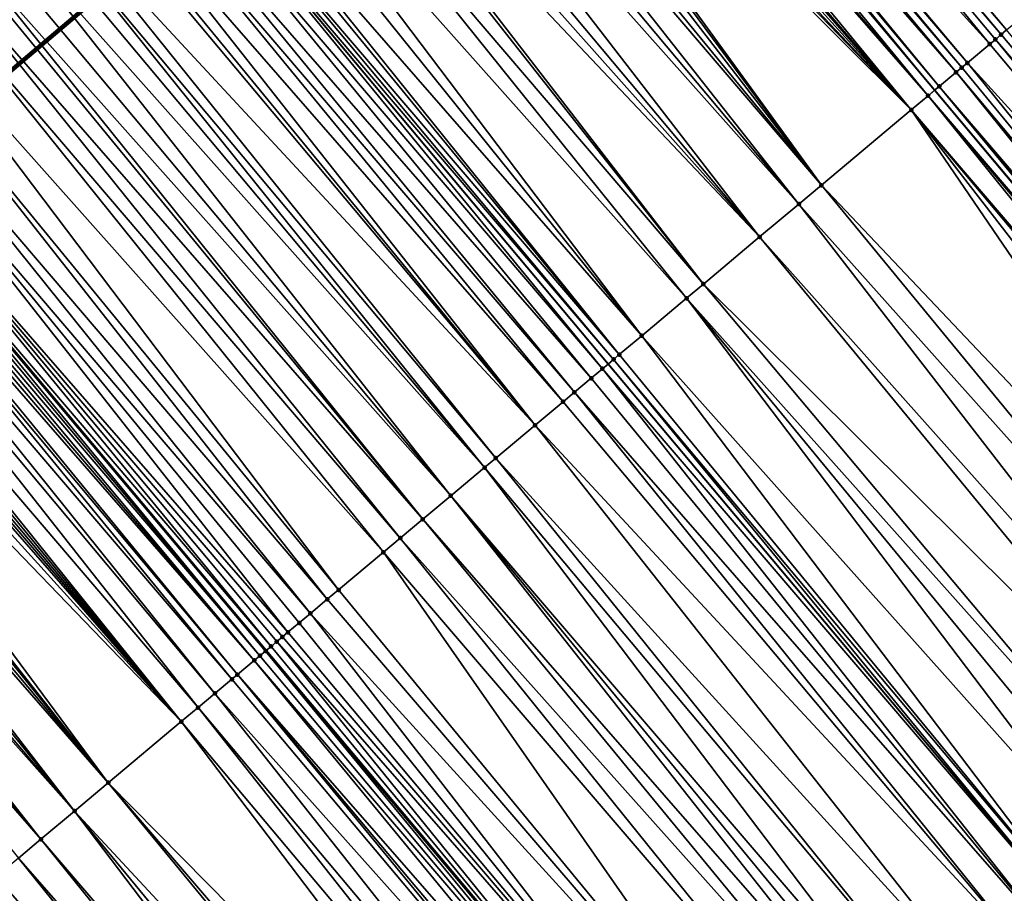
# Model space of a CAD drawing. Header units: feet. Extents: x 2004186 to 2014793, y 836912 to 864902.
# Tile 545 of 974: x 2008698 to 2008725, y 850418 to 850442. Entities that reach past the tile are written whole.
import ezdxf

# ---------------------------------------------------------------- set-up
doc = ezdxf.new("R2010")
doc.units = ezdxf.units.FT
doc.header["$LTSCALE"] = 100
doc.header["$MEASUREMENT"] = 0
for name, color, linetype, lineweight in [('EP_Travel Lane', 5, 'Continuous', 40), ('GPL_Skip Line', 2, 'Continuous', 40), ('Notes', 4, 'Continuous', 0), ('Road Shots', 4, 'Continuous', 200), ('Road X-Section', 30, 'Continuous', 13)]:
    doc.layers.add(name, color=color, linetype=linetype, lineweight=lineweight)
doc.layers.add('I-77 SB_MM21-27-Surface-TIN', color=7, linetype='Continuous')

msp = doc.modelspace()

# ---------------------------------------------------------------- linework, layer by layer
at = {"layer": 'EP_Travel Lane'}
msp.add_polyline3d([(2008915.867513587, 850210.6115616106, 427.1143977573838), (2008902.985485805, 850225.9102312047, 427.1784940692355), (2008890.103520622, 850241.2088264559, 427.2702091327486), (2008877.221518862, 850256.5074651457, 427.3457865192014), (2008864.339452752, 850271.8061802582, 427.3929722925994), (2008851.457444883, 850287.104826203, 427.4658543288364), (2008838.575445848, 850302.4034616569, 427.542645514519), (2008825.692796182, 850317.7030101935, 427.605300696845), (2008812.811069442, 850333.0017262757, 427.7104481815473), (2008799.929318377, 850348.3004712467, 427.8060935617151), (2008787.047602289, 850363.5991746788, 427.9153491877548), (2008774.165686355, 850378.8981154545, 427.9468093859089), (2008761.283878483, 850394.1969278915, 428.0203162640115), (2008748.402164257, 850409.4956291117, 428.1303267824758), (2008735.520360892, 850424.7944361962, 428.2056198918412), (2008722.668771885, 850440.0799362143, 428.2471477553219), (2008709.8114582, 850455.3993182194, 428.3277989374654), (2008696.954085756, 850470.7187702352, 428.3810532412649), (2008684.096679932, 850486.038262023, 428.4187279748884), (2008671.239433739, 850501.3575636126, 428.5308118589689), (2008658.29212345, 850516.6541551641, 428.6017493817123), (2008645.370726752, 850531.9194284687, 428.7031373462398)], dxfattribs=at)
at = {"layer": 'GPL_Skip Line'}
for points in [[(2008894.092958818, 850218.4216067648, 427.3520091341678), (2008881.210969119, 850233.7202311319, 427.4329074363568), (2008868.328993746, 850249.0188384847, 427.5201267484), (2008855.446945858, 850264.3175319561, 427.5753522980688), (2008842.564943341, 850279.6161715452, 427.650595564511), (2008829.682933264, 850294.9148201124, 427.7225033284), (2008816.800461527, 850310.2131006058, 427.7898002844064), (2008803.917205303, 850325.5106064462, 427.8799851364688), (2008791.033978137, 850340.8080777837, 427.9814844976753), (2008778.150705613, 850356.1056029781, 428.0653225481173), (2008765.26733627, 850371.403243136, 428.1114611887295), (2008752.383995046, 850386.7008499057, 428.1685486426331), (2008739.500729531, 850401.998366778, 428.2551158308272), (2008726.61750691, 850417.2958327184, 428.3583851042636), (2008713.751811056, 850432.6082563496, 428.4147457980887), (2008700.907477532, 850447.9386255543, 428.4696726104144), (2008688.063002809, 850463.2691632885, 428.4587566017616), (2008675.218813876, 850478.599359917, 428.581107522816), (2008662.374626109, 850493.9295551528, 428.7040024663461), (2008649.477437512, 850509.2154379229, 428.7683137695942)], [(2008884.746997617, 850210.5527077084, 427.1922301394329), (2008871.865013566, 850225.8513253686, 427.2756201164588), (2008858.982996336, 850241.1499824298, 427.3443724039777), (2008846.1010041, 850256.4486098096, 427.4241514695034), (2008833.218992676, 850271.7472599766, 427.4954650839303), (2008820.336972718, 850287.0459202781, 427.5630010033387), (2008807.457330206, 850302.3452958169, 427.6372511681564), (2008794.580256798, 850317.6481504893, 427.7002073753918), (2008781.703266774, 850332.9509060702, 427.7956782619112), (2008768.826242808, 850348.2537019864, 427.8779375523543), (2008755.949187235, 850363.5565354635, 427.9478528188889), (2008743.072134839, 850378.8593651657, 428.0190428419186), (2008730.195086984, 850394.1621894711, 428.0919648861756), (2008717.318081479, 850409.4649634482, 428.1813897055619), (2008704.415388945, 850424.7866354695, 428.2383140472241), (2008691.525485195, 850440.0788954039, 428.2768933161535), (2008678.635753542, 850455.3709511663, 428.3954658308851), (2008665.745958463, 850470.6630821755, 428.4845987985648), (2008652.856112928, 850485.9552730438, 428.5502360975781), (2008640.007718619, 850501.2255854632, 428.6398049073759)]]:
    msp.add_polyline3d(points, dxfattribs=at)
at = {"layer": 'I-77 SB_MM21-27-Surface-TIN', "color": 128, "linetype": 'ByBlock', "lineweight": -2}
for points in [[(2008711.484995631, 850456.8018141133, 428.2483368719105), (2008710.718548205, 850456.1595070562, 428.2827446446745), (2008724.175994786, 850441.3430370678, 428.1793328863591)], [(2008711.638291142, 850456.9302683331, 428.2442650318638), (2008711.484995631, 850456.8018141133, 428.2483368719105), (2008724.482569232, 850441.5999652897, 428.1634595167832)], [(2008711.484995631, 850456.8018141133, 428.2483368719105), (2008724.329277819, 850441.4715061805, 428.1694421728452), (2008724.482569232, 850441.5999652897, 428.1634595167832)], [(2008711.484995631, 850456.8018141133, 428.2483368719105), (2008724.175994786, 850441.3430370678, 428.1793328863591), (2008724.329277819, 850441.4715061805, 428.1694421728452)], [(2008711.7916001, 850457.0587065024, 428.2464639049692), (2008711.638291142, 850456.9302683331, 428.2442650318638), (2008724.635866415, 850441.7284175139, 428.1601669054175)], [(2008711.638291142, 850456.9302683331, 428.2442650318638), (2008724.482569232, 850441.5999652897, 428.1634595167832), (2008724.635866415, 850441.7284175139, 428.1601669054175)], [(2008711.7916001, 850457.0587065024, 428.2464639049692), (2008724.635866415, 850441.7284175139, 428.1601669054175), (2008725.095714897, 850442.1138255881, 428.1302068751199)], [(2008710.565262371, 850456.0310412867, 428.2913289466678), (2008710.411967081, 850455.902586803, 428.2955038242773), (2008723.409576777, 850440.7006948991, 428.227460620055)], [(2008710.718548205, 850456.1595070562, 428.2827446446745), (2008710.565262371, 850456.0310412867, 428.2913289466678), (2008723.562852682, 850440.829172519, 428.2142460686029)], [(2008710.565262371, 850456.0310412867, 428.2913289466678), (2008723.409576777, 850440.7006948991, 428.227460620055), (2008723.562852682, 850440.829172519, 428.2142460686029)], [(2008710.718548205, 850456.1595070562, 428.2827446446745), (2008723.562852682, 850440.829172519, 428.2142460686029), (2008724.175994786, 850441.3430370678, 428.1793328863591)], [(2008710.411967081, 850455.902586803, 428.2955038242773), (2008710.105365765, 850455.64569065, 428.2988472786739), (2008723.256278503, 850440.5722439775, 428.2302444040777)], [(2008710.411967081, 850455.902586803, 428.2955038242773), (2008723.256278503, 850440.5722439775, 428.2302444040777), (2008723.409576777, 850440.7006948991, 428.227460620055)], [(2008709.952090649, 850455.5172120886, 428.31242925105), (2008709.8114582, 850455.3993182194, 428.3277989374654), (2008722.668771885, 850440.0799362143, 428.2471477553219)], [(2008710.105365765, 850455.64569065, 428.2988472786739), (2008709.952090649, 850455.5172120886, 428.31242925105), (2008722.796378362, 850440.1868975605, 428.236115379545)], [(2008709.952090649, 850455.5172120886, 428.31242925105), (2008722.668771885, 850440.0799362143, 428.2471477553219), (2008722.796378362, 850440.1868975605, 428.236115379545)], [(2008710.105365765, 850455.64569065, 428.2988472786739), (2008722.796378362, 850440.1868975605, 428.236115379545), (2008723.256278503, 850440.5722439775, 428.2302444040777)], [(2008709.798822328, 850455.3887254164, 428.329179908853), (2008709.492221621, 850455.1318285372, 428.3328070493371), (2008722.489826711, 850439.9299421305, 428.2626186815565)], [(2008709.798822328, 850455.3887254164, 428.329179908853), (2008722.668771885, 850440.0799362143, 428.2471477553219), (2008709.8114582, 850455.3993182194, 428.3277989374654)], [(2008709.798822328, 850455.3887254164, 428.329179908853), (2008722.489826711, 850439.9299421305, 428.2626186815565), (2008722.668771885, 850440.0799362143, 428.2471477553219)], [(2008709.338925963, 850455.0033744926, 428.3368104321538), (2008709.032342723, 850454.7464567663, 428.3485824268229), (2008722.029939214, 850439.5445806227, 428.2743856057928)], [(2008709.492221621, 850455.1318285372, 428.3328070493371), (2008709.338925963, 850455.0033744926, 428.3368104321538), (2008722.489826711, 850439.9299421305, 428.2626186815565)], [(2008709.338925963, 850455.0033744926, 428.3368104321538), (2008722.029939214, 850439.5445806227, 428.2743856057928), (2008722.489826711, 850439.9299421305, 428.2626186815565)], [(2008709.032342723, 850454.7464567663, 428.3485824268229), (2008708.879045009, 850454.6180051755, 428.3516272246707), (2008722.029939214, 850439.5445806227, 428.2743856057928)], [(2008708.879045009, 850454.6180051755, 428.3516272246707), (2008708.572439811, 850454.3611136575, 428.353159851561), (2008722.029939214, 850439.5445806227, 428.2743856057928)], [(2008708.572439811, 850454.3611136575, 428.353159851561), (2008708.26583741, 850454.1042187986, 428.355997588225), (2008722.029939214, 850439.5445806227, 428.2743856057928)], [(2008708.112544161, 850453.9757618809, 428.3611235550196), (2008707.805960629, 850453.7188445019, 428.3727597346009), (2008722.029939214, 850439.5445806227, 428.2743856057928)], [(2008708.26583741, 850454.1042187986, 428.355997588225), (2008708.112544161, 850453.9757618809, 428.3611235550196), (2008722.029939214, 850439.5445806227, 428.2743856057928)], [(2008707.652664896, 850453.5903905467, 428.3767282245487), (2008707.346063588, 850453.3334943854, 428.3800749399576), (2008719.577167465, 850437.4893651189, 428.3192211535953)], [(2008707.805960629, 850453.7188445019, 428.3727597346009), (2008707.652664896, 850453.5903905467, 428.3767282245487), (2008719.577167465, 850437.4893651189, 428.3192211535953)], [(2008707.805960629, 850453.7188445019, 428.3727597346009), (2008719.577167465, 850437.4893651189, 428.3192211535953), (2008722.029939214, 850439.5445806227, 428.2743856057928)], [(2008707.346063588, 850453.3334943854, 428.3800749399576), (2008706.886171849, 850452.9481379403, 428.3898626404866), (2008719.577167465, 850437.4893651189, 428.3192211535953)], [(2008706.886171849, 850452.9481379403, 428.3898626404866), (2008706.579570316, 850452.6912420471, 428.393104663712), (2008719.577167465, 850437.4893651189, 428.3192211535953)], [(2008706.579570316, 850452.6912420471, 428.393104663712), (2008706.119677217, 850452.3058872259, 428.402257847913), (2008718.963971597, 850436.9755647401, 428.3290637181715)], [(2008706.579570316, 850452.6912420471, 428.393104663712), (2008718.963971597, 850436.9755647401, 428.3290637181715), (2008719.577167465, 850437.4893651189, 428.3192211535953)], [(2008706.119677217, 850452.3058872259, 428.402257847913), (2008705.659772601, 850451.9205461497, 428.4060410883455), (2008718.963971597, 850436.9755647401, 428.3290637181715)], [(2008705.659772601, 850451.9205461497, 428.4060410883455), (2008705.046574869, 850451.4067479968, 428.4150122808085), (2008717.890861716, 850436.0764345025, 428.3383082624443)], [(2008705.659772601, 850451.9205461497, 428.4060410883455), (2008717.890861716, 850436.0764345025, 428.3383082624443), (2008718.963971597, 850436.9755647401, 428.3290637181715)], [(2008705.046574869, 850451.4067479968, 428.4150122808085), (2008704.586680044, 850451.0213952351, 428.4233609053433), (2008717.890861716, 850436.0764345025, 428.3383082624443)], [(2008704.586680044, 850451.0213952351, 428.4233609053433), (2008704.126774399, 850450.6360553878, 428.4266639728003), (2008717.890861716, 850436.0764345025, 428.3383082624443)], [(2008704.126774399, 850450.6360553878, 428.4266639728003), (2008703.973478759, 850450.5076013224, 428.4306755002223), (2008716.357858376, 850434.7919498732, 428.3565394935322)], [(2008704.126774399, 850450.6360553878, 428.4266639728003), (2008716.357858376, 850434.7919498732, 428.3565394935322), (2008717.890861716, 850436.0764345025, 428.3383082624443)], [(2008703.973478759, 850450.5076013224, 428.4306755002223), (2008703.360280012, 850449.9938043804, 428.4391736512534), (2008716.357858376, 850434.7919498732, 428.3565394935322)], [(2008703.360280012, 850449.9938043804, 428.4391736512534), (2008702.59379672, 850449.3515401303, 428.4568572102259), (2008715.897963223, 850434.406597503, 428.3647365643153)], [(2008703.360280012, 850449.9938043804, 428.4391736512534), (2008715.897963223, 850434.406597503, 428.3647365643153), (2008716.357858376, 850434.7919498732, 428.3565394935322)], [(2008702.59379672, 850449.3515401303, 428.4568572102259), (2008702.133915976, 850448.9661705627, 428.4717717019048), (2008714.671595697, 850433.3789678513, 428.3957102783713)], [(2008702.59379672, 850449.3515401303, 428.4568572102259), (2008714.671595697, 850433.3789678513, 428.3957102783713), (2008715.897963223, 850434.406597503, 428.3647365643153)], [(2008702.133915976, 850448.9661705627, 428.4717717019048), (2008701.520716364, 850448.4523746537, 428.4798662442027), (2008714.671595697, 850433.3789678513, 428.3957102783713)], [(2008701.367409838, 850448.3239335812, 428.4788015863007), (2008701.060787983, 850448.067061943, 428.4725672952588), (2008714.05841102, 850432.8651541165, 428.4107709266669)], [(2008701.520716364, 850448.4523746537, 428.4798662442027), (2008701.367409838, 850448.3239335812, 428.4788015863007), (2008714.05841102, 850432.8651541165, 428.4107709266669)], [(2008701.520716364, 850448.4523746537, 428.4798662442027), (2008714.05841102, 850432.8651541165, 428.4107709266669), (2008714.671595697, 850433.3789678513, 428.3957102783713)], [(2008700.600856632, 850447.6817527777, 428.4638832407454), (2008713.59851306, 850432.4798050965, 428.4176589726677), (2008700.907477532, 850447.9386255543, 428.4696726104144)], [(2008701.060787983, 850448.067061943, 428.4725672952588), (2008700.907477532, 850447.9386255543, 428.4696726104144), (2008713.905109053, 850432.7367076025, 428.4118326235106)], [(2008713.59851306, 850432.4798050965, 428.4176589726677), (2008713.751811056, 850432.6082563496, 428.4147457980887), (2008700.907477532, 850447.9386255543, 428.4696726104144)], [(2008713.905109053, 850432.7367076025, 428.4118326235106), (2008700.907477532, 850447.9386255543, 428.4696726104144), (2008713.751811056, 850432.6082563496, 428.4147457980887)], [(2008701.060787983, 850448.067061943, 428.4725672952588), (2008713.905109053, 850432.7367076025, 428.4118326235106), (2008714.05841102, 850432.8651541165, 428.4107709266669)], [(2008700.600856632, 850447.6817527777, 428.4638832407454), (2008700.140947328, 850447.2964172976, 428.4654800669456), (2008713.29189386, 850432.2229302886, 428.4126639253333)], [(2008700.600856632, 850447.6817527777, 428.4638832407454), (2008713.29189386, 850432.2229302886, 428.4126639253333), (2008713.59851306, 850432.4798050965, 428.4176589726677)], [(2008700.140947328, 850447.2964172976, 428.4654800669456), (2008699.834333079, 850447.0395365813, 428.4627925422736), (2008712.831974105, 850431.8376072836, 428.409388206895)], [(2008700.140947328, 850447.2964172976, 428.4654800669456), (2008712.831974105, 850431.8376072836, 428.409388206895), (2008713.29189386, 850432.2229302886, 428.4126639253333)], [(2008699.834333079, 850447.0395365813, 428.4627925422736), (2008699.374396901, 850446.6542331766, 428.4518578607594), (2008712.525350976, 850431.5807371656, 428.4025609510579)], [(2008699.834333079, 850447.0395365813, 428.4627925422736), (2008712.525350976, 850431.5807371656, 428.4025609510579), (2008712.831974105, 850431.8376072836, 428.409388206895)], [(2008699.374396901, 850446.6542331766, 428.4518578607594), (2008699.067776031, 850446.3973603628, 428.4460828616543), (2008711.758791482, 850430.9385638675, 428.3847124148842)], [(2008699.374396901, 850446.6542331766, 428.4518578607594), (2008711.758791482, 850430.9385638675, 428.3847124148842), (2008712.525350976, 850431.5807371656, 428.4025609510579)], [(2008699.067776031, 850446.3973603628, 428.4460828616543), (2008698.914460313, 850446.2689302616, 428.4407318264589), (2008711.758791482, 850430.9385638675, 428.3847124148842)], [(2008698.914460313, 850446.2689302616, 428.4407318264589), (2008698.147904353, 850445.6267527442, 428.4245295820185), (2008711.758791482, 850430.9385638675, 428.3847124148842)], [(2008698.147904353, 850445.6267527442, 428.4245295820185), (2008697.841272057, 850445.3698935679, 428.4134265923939), (2008710.685619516, 850430.0395077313, 428.3650061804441)], [(2008698.147904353, 850445.6267527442, 428.4245295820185), (2008710.685619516, 850430.0395077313, 428.3650061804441), (2008711.758791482, 850430.9385638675, 428.3847124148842)], [(2008697.841272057, 850445.3698935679, 428.4134265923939), (2008697.534649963, 850445.1130222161, 428.4070804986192), (2008710.378992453, 850429.7826423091, 428.3563442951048)], [(2008697.841272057, 850445.3698935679, 428.4134265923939), (2008710.378992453, 850429.7826423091, 428.3563442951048), (2008710.685619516, 850430.0395077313, 428.3650061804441)], [(2008697.534649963, 850445.1130222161, 428.4070804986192), (2008697.074709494, 850444.7277239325, 428.3941449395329), (2008710.378992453, 850429.7826423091, 428.3563442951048)], [(2008697.074709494, 850444.7277239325, 428.3941449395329), (2008696.614781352, 850444.3424109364, 428.3869575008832), (2008709.459127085, 850429.0120271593, 428.3377358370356)], [(2008697.074709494, 850444.7277239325, 428.3941449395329), (2008709.459127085, 850429.0120271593, 428.3377358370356), (2008710.378992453, 850429.7826423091, 428.3563442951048)], [(2008696.614781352, 850444.3424109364, 428.3869575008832), (2008696.154847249, 850443.9571050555, 428.376990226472), (2008709.459127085, 850429.0120271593, 428.3377358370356)], [(2008696.154847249, 850443.9571050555, 428.376990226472), (2008696.001538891, 850443.82866617, 428.3750711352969), (2008708.692570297, 850428.3698506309, 428.3211493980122)], [(2008696.154847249, 850443.9571050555, 428.376990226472), (2008708.692570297, 850428.3698506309, 428.3211493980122), (2008709.459127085, 850429.0120271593, 428.3377358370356)], [(2008696.001538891, 850443.82866617, 428.3750711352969), (2008695.541603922, 850443.4433613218, 428.3647003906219), (2008708.692570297, 850428.3698506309, 428.3211493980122)], [(2008695.541603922, 850443.4433613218, 428.3647003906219), (2008695.081673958, 850443.0580505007, 428.3566631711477), (2008708.079315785, 850427.8561202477, 428.3036453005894)], [(2008695.541603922, 850443.4433613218, 428.3647003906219), (2008708.079315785, 850427.8561202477, 428.3036453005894), (2008708.692570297, 850428.3698506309, 428.3211493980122)], [(2008695.081673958, 850443.0580505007, 428.3566631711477), (2008694.315116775, 850442.4158744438, 428.3398903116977), (2008707.619388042, 850427.4708067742, 428.2966456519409)], [(2008695.081673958, 850443.0580505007, 428.3566631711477), (2008707.619388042, 850427.4708067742, 428.2966456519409), (2008708.079315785, 850427.8561202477, 428.3036453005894)], [(2008694.315116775, 850442.4158744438, 428.3398903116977), (2008693.701873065, 850441.9021311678, 428.3274216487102), (2008706.392892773, 850426.4433295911, 428.2680513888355)], [(2008694.315116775, 850442.4158744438, 428.3398903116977), (2008706.392892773, 850426.4433295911, 428.2680513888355), (2008707.619388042, 850427.4708067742, 428.2966456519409)], [(2008693.701873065, 850441.9021311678, 428.3274216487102), (2008693.088629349, 850441.388387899, 428.3149501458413), (2008706.086276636, 850426.1864511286, 428.264484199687)], [(2008693.701873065, 850441.9021311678, 428.3274216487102), (2008706.086276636, 850426.1864511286, 428.264484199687), (2008706.392892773, 850426.4433295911, 428.2680513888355)], [(2008724.482569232, 850441.5999652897, 428.1634595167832), (2008724.329277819, 850441.4715061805, 428.1694421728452), (2008737.325332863, 850426.3148384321, 428.1498660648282)], [(2008724.635866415, 850441.7284175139, 428.1601669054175), (2008724.482569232, 850441.5999652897, 428.1634595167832), (2008737.325332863, 850426.3148384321, 428.1498660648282)], [(2008693.088629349, 850441.388387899, 428.3149501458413), (2008692.628702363, 850441.0030735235, 428.3083017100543), (2008705.626346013, 850425.8011410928, 428.2561414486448)], [(2008693.088629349, 850441.388387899, 428.3149501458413), (2008705.626346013, 850425.8011410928, 428.2561414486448), (2008706.086276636, 850426.1864511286, 428.264484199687)], [(2008724.175994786, 850441.3430370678, 428.1793328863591), (2008723.562852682, 850440.829172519, 428.2142460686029), (2008737.019418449, 850426.0571246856, 428.1649626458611)], [(2008724.329277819, 850441.4715061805, 428.1694421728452), (2008724.175994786, 850441.3430370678, 428.1793328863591), (2008737.019418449, 850426.0571246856, 428.1649626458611)], [(2008724.329277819, 850441.4715061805, 428.1694421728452), (2008737.019418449, 850426.0571246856, 428.1649626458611), (2008737.325332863, 850426.3148384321, 428.1498660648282)], [(2008692.628702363, 850441.0030735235, 428.3083017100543), (2008691.862146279, 850440.3608961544, 428.2920414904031), (2008705.013127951, 850425.2873672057, 428.2556339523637)], [(2008692.628702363, 850441.0030735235, 428.3083017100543), (2008705.319739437, 850425.5442512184, 428.2570327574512), (2008705.626346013, 850425.8011410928, 428.2561414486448)], [(2008692.628702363, 850441.0030735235, 428.3083017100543), (2008705.013127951, 850425.2873672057, 428.2556339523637), (2008705.319739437, 850425.5442512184, 428.2570327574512)], [(2008723.409576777, 850440.7006948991, 428.227460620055), (2008723.256278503, 850440.5722439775, 428.2302444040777), (2008736.101658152, 850425.2840036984, 428.2036114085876)], [(2008723.562852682, 850440.829172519, 428.2142460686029), (2008723.409576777, 850440.7006948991, 428.227460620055), (2008736.101658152, 850425.2840036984, 428.2036114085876)], [(2008723.562852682, 850440.829172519, 428.2142460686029), (2008736.101658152, 850425.2840036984, 428.2036114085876), (2008737.019418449, 850426.0571246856, 428.1649626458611)], [(2008723.256278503, 850440.5722439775, 428.2302444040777), (2008722.796378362, 850440.1868975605, 428.236115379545), (2008735.795713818, 850425.0263254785, 428.2070580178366)], [(2008723.256278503, 850440.5722439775, 428.2302444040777), (2008735.795713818, 850425.0263254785, 428.2070580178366), (2008736.101658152, 850425.2840036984, 428.2036114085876)], [(2008691.862146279, 850440.3608961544, 428.2920414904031), (2008691.555507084, 850440.1040452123, 428.2777215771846), (2008704.553180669, 850424.902077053, 428.239523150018)], [(2008691.862146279, 850440.3608961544, 428.2920414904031), (2008704.859813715, 850425.1589353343, 428.250974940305), (2008705.013127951, 850425.2873672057, 428.2556339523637)], [(2008691.862146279, 850440.3608961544, 428.2920414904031), (2008704.706494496, 850425.0305094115, 428.2439918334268), (2008704.859813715, 850425.1589353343, 428.250974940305)], [(2008691.862146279, 850440.3608961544, 428.2920414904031), (2008704.553180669, 850424.902077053, 428.239523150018), (2008704.706494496, 850425.0305094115, 428.2439918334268)], [(2008722.796378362, 850440.1868975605, 428.236115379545), (2008722.668771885, 850440.0799362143, 428.2471477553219), (2008735.520360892, 850424.7944361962, 428.2056198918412)], [(2008722.796378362, 850440.1868975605, 428.236115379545), (2008735.520360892, 850424.7944361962, 428.2056198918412), (2008735.642728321, 850424.8975021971, 428.2035906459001)], [(2008722.796378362, 850440.1868975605, 428.236115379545), (2008735.642728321, 850424.8975021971, 428.2035906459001), (2008735.795713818, 850425.0263254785, 428.2070580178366)], [(2008691.402193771, 850439.9756122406, 428.2734918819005), (2008691.248899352, 850439.8471567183, 428.2780727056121), (2008704.246572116, 850424.6451895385, 428.239492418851)], [(2008691.402193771, 850439.9756122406, 428.2734918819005), (2008704.246572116, 850424.6451895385, 428.239492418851), (2008691.525485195, 850440.0788954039, 428.2768933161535)], [(2008691.555507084, 850440.1040452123, 428.2777215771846), (2008691.525485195, 850440.0788954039, 428.2768933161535), (2008704.415388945, 850424.7866354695, 428.2383140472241)], [(2008704.399873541, 850424.7736366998, 428.2381779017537), (2008704.415388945, 850424.7866354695, 428.2383140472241), (2008691.525485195, 850440.0788954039, 428.2768933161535)], [(2008704.399873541, 850424.7736366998, 428.2381779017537), (2008691.525485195, 850440.0788954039, 428.2768933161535), (2008704.246572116, 850424.6451895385, 428.239492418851)], [(2008691.555507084, 850440.1040452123, 428.2777215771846), (2008704.415388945, 850424.7866354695, 428.2383140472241), (2008704.553180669, 850424.902077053, 428.239523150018)], [(2008722.489826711, 850439.9299421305, 428.2626186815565), (2008722.029939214, 850439.5445806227, 428.2743856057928), (2008735.030855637, 850424.3821267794, 428.216707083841)], [(2008722.489826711, 850439.9299421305, 428.2626186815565), (2008735.489758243, 850424.7686606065, 428.2061273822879), (2008722.668771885, 850440.0799362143, 428.2471477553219)], [(2008722.489826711, 850439.9299421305, 428.2626186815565), (2008735.336799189, 850424.6398059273, 428.2129562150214), (2008735.489758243, 850424.7686606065, 428.2061273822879)], [(2008722.489826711, 850439.9299421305, 428.2626186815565), (2008735.030855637, 850424.3821267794, 428.216707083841), (2008735.336799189, 850424.6398059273, 428.2129562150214)], [(2008735.489758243, 850424.7686606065, 428.2061273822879), (2008735.520360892, 850424.7944361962, 428.2056198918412), (2008722.668771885, 850440.0799362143, 428.2471477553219)], [(2008691.095614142, 850439.7186902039, 428.2869479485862), (2008690.942319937, 850439.5902344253, 428.2916287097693), (2008704.093282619, 850424.5167281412, 428.2463688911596)], [(2008691.248899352, 850439.8471567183, 428.2780727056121), (2008691.095614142, 850439.7186902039, 428.2869479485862), (2008704.093282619, 850424.5167281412, 428.2463688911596)], [(2008691.248899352, 850439.8471567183, 428.2780727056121), (2008704.093282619, 850424.5167281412, 428.2463688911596), (2008704.246572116, 850424.6451895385, 428.239492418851)], [(2008690.789019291, 850439.4617863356, 428.2933056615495), (2008690.482410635, 850439.2048989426, 428.2932265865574), (2008703.480071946, 850424.0029454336, 428.2493074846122)], [(2008690.942319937, 850439.5902344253, 428.2916287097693), (2008690.789019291, 850439.4617863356, 428.2933056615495), (2008703.633379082, 850424.1313857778, 428.250656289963)], [(2008690.789019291, 850439.4617863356, 428.2933056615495), (2008703.480071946, 850424.0029454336, 428.2493074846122), (2008703.633379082, 850424.1313857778, 428.250656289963)], [(2008690.942319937, 850439.5902344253, 428.2916287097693), (2008703.633379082, 850424.1313857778, 428.250656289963), (2008704.093282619, 850424.5167281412, 428.2463688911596)], [(2008722.029939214, 850439.5445806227, 428.2743856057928), (2008719.577167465, 850437.4893651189, 428.3192211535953), (2008733.348188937, 850422.9648643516, 428.2462283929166)], [(2008722.029939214, 850439.5445806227, 428.2743856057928), (2008734.877872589, 850424.2533005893, 428.2141936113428), (2008735.030855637, 850424.3821267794, 428.216707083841)], [(2008722.029939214, 850439.5445806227, 428.2743856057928), (2008734.26599994, 850423.7379251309, 428.2273233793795), (2008734.877872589, 850424.2533005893, 428.2141936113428)], [(2008722.029939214, 850439.5445806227, 428.2743856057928), (2008733.348188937, 850422.9648643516, 428.2462283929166), (2008734.26599994, 850423.7379251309, 428.2273233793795)], [(2008690.482410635, 850439.2048989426, 428.2932265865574), (2008690.175792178, 850438.9480232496, 428.2885766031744), (2008703.020130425, 850423.6176484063, 428.2358825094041)], [(2008690.482410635, 850439.2048989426, 428.2932265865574), (2008703.020130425, 850423.6176484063, 428.2358825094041), (2008703.480071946, 850424.0029454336, 428.2493074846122)], [(2008690.175792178, 850438.9480232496, 428.2885766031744), (2008689.562571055, 850438.4342530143, 428.2866406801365), (2008702.560183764, 850423.2323575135, 428.2200607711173)], [(2008690.175792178, 850438.9480232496, 428.2885766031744), (2008702.560183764, 850423.2323575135, 428.2200607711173), (2008703.020130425, 850423.6176484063, 428.2358825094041)], [(2008689.409259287, 850438.305818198, 428.2831317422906), (2008689.255943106, 850438.1773886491, 428.2775648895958), (2008702.100250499, 850422.8470506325, 428.2104855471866)], [(2008689.562571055, 850438.4342530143, 428.2866406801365), (2008689.409259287, 850438.305818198, 428.2831317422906), (2008702.100250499, 850422.8470506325, 428.2104855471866)], [(2008689.562571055, 850438.4342530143, 428.2866406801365), (2008702.100250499, 850422.8470506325, 428.2104855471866), (2008702.560183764, 850423.2323575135, 428.2200607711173)], [(2008689.102632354, 850438.0489526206, 428.2745295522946), (2008688.949326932, 850437.9205102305, 428.2739796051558), (2008702.100250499, 850422.8470506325, 428.2104855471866)], [(2008689.255943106, 850438.1773886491, 428.2775648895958), (2008689.102632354, 850438.0489526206, 428.2745295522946), (2008702.100250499, 850422.8470506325, 428.2104855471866)], [(2008688.949326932, 850437.9205102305, 428.2739796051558), (2008688.642709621, 850437.6636331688, 428.2698643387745), (2008702.100250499, 850422.8470506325, 428.2104855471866)], [(2008688.642709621, 850437.6636331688, 428.2698643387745), (2008688.182789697, 850437.2783103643, 428.2665089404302), (2008702.100250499, 850422.8470506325, 428.2104855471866)], [(2008719.577167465, 850437.4893651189, 428.3192211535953), (2008718.963971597, 850436.9755647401, 428.3290637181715), (2008732.277401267, 850422.0629698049, 428.2651045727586)], [(2008719.577167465, 850437.4893651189, 428.3192211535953), (2008732.277401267, 850422.0629698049, 428.2651045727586), (2008733.348188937, 850422.9648643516, 428.2462283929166)], [(2008688.182789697, 850437.2783103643, 428.2665089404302), (2008687.722856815, 850436.8930030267, 428.2571106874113), (2008700.107196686, 850421.177399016, 428.164486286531)], [(2008688.182789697, 850437.2783103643, 428.2665089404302), (2008700.107196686, 850421.177399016, 428.164486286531), (2008702.100250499, 850422.8470506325, 428.2104855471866)], [(2008718.963971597, 850436.9755647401, 428.3290637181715), (2008717.890861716, 850436.0764345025, 428.3383082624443), (2008731.206600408, 850421.16109092, 428.2788448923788)], [(2008718.963971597, 850436.9755647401, 428.3290637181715), (2008731.206600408, 850421.16109092, 428.2788448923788), (2008732.277401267, 850422.0629698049, 428.2651045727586)], [(2008687.569552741, 850436.7645590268, 428.2571897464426), (2008687.26293657, 850436.5076806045, 428.2536059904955), (2008700.107196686, 850421.177399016, 428.164486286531)], [(2008687.722856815, 850436.8930030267, 428.2571106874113), (2008687.569552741, 850436.7645590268, 428.2571897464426), (2008700.107196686, 850421.177399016, 428.164486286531)], [(2008687.26293657, 850436.5076806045, 428.2536059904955), (2008686.956309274, 850436.2508154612, 428.2448342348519), (2008700.107196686, 850421.177399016, 428.164486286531)], [(2008686.956309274, 850436.2508154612, 428.2448342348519), (2008686.64969244, 850435.993937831, 428.2409410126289), (2008699.187339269, 850420.406774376, 428.1495856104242)], [(2008686.956309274, 850436.2508154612, 428.2448342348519), (2008699.187339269, 850420.406774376, 428.1495856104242), (2008700.107196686, 850421.177399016, 428.164486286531)], [(2008686.64969244, 850435.993937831, 428.2409410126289), (2008686.189754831, 850435.6086361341, 428.2293390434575), (2008699.187339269, 850420.406774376, 428.1495856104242)], [(2008717.890861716, 850436.0764345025, 428.3383082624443), (2008716.357858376, 850434.7919498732, 428.3565394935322), (2008730.594713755, 850420.6457320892, 428.2865220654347)], [(2008717.890861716, 850436.0764345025, 428.3383082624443), (2008730.594713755, 850420.6457320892, 428.2865220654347), (2008731.206600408, 850421.16109092, 428.2788448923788)], [(2008686.189754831, 850435.6086361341, 428.2293390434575), (2008685.883138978, 850435.3517573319, 428.225903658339), (2008699.187339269, 850420.406774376, 428.1495856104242)], [(2008685.883138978, 850435.3517573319, 428.225903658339), (2008685.42320187, 850434.9664550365, 428.214535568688), (2008698.267472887, 850419.6361604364, 428.1305044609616)], [(2008685.883138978, 850435.3517573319, 428.225903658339), (2008698.267472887, 850419.6361604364, 428.1305044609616), (2008699.187339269, 850420.406774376, 428.1495856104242)], [(2008685.42320187, 850434.9664550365, 428.214535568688), (2008685.116582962, 850434.7095798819, 428.2096751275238), (2008698.267472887, 850419.6361604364, 428.1305044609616)], [(2008716.357858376, 850434.7919498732, 428.3565394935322), (2008715.897963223, 850434.406597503, 428.3647365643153), (2008729.21796731, 850419.4861764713, 428.3032213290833)], [(2008716.357858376, 850434.7919498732, 428.3565394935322), (2008729.21796731, 850419.4861764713, 428.3032213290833), (2008730.594713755, 850420.6457320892, 428.2865220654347)], [(2008685.116582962, 850434.7095798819, 428.2096751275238), (2008697.654228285, 850419.1224182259, 428.1176212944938), (2008698.267472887, 850419.6361604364, 428.1305044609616)], [(2008715.897963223, 850434.406597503, 428.3647365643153), (2008714.671595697, 850433.3789678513, 428.3957102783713), (2008727.994218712, 850418.4554294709, 428.3281966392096)], [(2008715.897963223, 850434.406597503, 428.3647365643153), (2008728.606086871, 850418.9708102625, 428.3133179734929), (2008729.21796731, 850419.4861764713, 428.3032213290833)], [(2008715.897963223, 850434.406597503, 428.3647365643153), (2008727.994218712, 850418.4554294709, 428.3281966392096), (2008728.606086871, 850418.9708102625, 428.3133179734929)], [(2008714.671595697, 850433.3789678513, 428.3957102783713), (2008714.05841102, 850432.8651541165, 428.4107709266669), (2008726.77048196, 850417.424668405, 428.3577844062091)], [(2008714.671595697, 850433.3789678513, 428.3957102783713), (2008726.77048196, 850417.424668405, 428.3577844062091), (2008727.994218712, 850418.4554294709, 428.3281966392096)], [(2008713.59851306, 850432.4798050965, 428.4176589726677), (2008726.61750691, 850417.2958327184, 428.3583851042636), (2008713.751811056, 850432.6082563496, 428.4147457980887)], [(2008713.905109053, 850432.7367076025, 428.4118326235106), (2008713.751811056, 850432.6082563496, 428.4147457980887), (2008726.61750691, 850417.2958327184, 428.3583851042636)], [(2008714.05841102, 850432.8651541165, 428.4107709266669), (2008713.905109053, 850432.7367076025, 428.4118326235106), (2008726.77048196, 850417.424668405, 428.3577844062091)], [(2008713.905109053, 850432.7367076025, 428.4118326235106), (2008726.61750691, 850417.2958327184, 428.3583851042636), (2008726.77048196, 850417.424668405, 428.3577844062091)], [(2008713.59851306, 850432.4798050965, 428.4176589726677), (2008713.29189386, 850432.2229302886, 428.4126639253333), (2008726.005594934, 850416.780503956, 428.3562019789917)], [(2008713.59851306, 850432.4798050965, 428.4176589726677), (2008726.005594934, 850416.780503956, 428.3562019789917), (2008726.61750691, 850417.2958327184, 428.3583851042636)], [(2008713.29189386, 850432.2229302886, 428.4126639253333), (2008712.831974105, 850431.8376072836, 428.409388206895), (2008726.005594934, 850416.780503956, 428.3562019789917)], [(2008712.831974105, 850431.8376072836, 428.409388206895), (2008712.525350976, 850431.5807371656, 428.4025609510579), (2008725.393664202, 850416.265197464, 428.3467157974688)], [(2008712.831974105, 850431.8376072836, 428.409388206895), (2008725.393664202, 850416.265197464, 428.3467157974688), (2008726.005594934, 850416.780503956, 428.3562019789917)], [(2008712.525350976, 850431.5807371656, 428.4025609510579), (2008711.758791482, 850430.9385638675, 428.3847124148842), (2008725.393664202, 850416.265197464, 428.3467157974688)], [(2008711.758791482, 850430.9385638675, 428.3847124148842), (2008710.685619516, 850430.0395077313, 428.3650061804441), (2008724.169776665, 850415.2346154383, 428.3175914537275)], [(2008711.758791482, 850430.9385638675, 428.3847124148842), (2008724.169776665, 850415.2346154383, 428.3175914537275), (2008725.393664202, 850416.265197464, 428.3467157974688)], [(2008710.685619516, 850430.0395077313, 428.3650061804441), (2008710.378992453, 850429.7826423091, 428.3563442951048), (2008723.251852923, 850414.4616885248, 428.2925981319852)], [(2008710.685619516, 850430.0395077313, 428.3650061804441), (2008723.251852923, 850414.4616885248, 428.2925981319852), (2008724.169776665, 850415.2346154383, 428.3175914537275)], [(2008710.378992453, 850429.7826423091, 428.3563442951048), (2008709.459127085, 850429.0120271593, 428.3377358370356), (2008722.48693357, 850413.8175624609, 428.2784282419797)], [(2008710.378992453, 850429.7826423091, 428.3563442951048), (2008722.48693357, 850413.8175624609, 428.2784282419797), (2008723.251852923, 850414.4616885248, 428.2925981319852)], [(2008709.459127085, 850429.0120271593, 428.3377358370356), (2008708.692570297, 850428.3698506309, 428.3211493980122), (2008721.874995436, 850413.302264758, 428.2660598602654)], [(2008709.459127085, 850429.0120271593, 428.3377358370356), (2008722.18096094, 850413.5599178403, 428.2708566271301), (2008722.48693357, 850413.8175624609, 428.2784282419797)], [(2008709.459127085, 850429.0120271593, 428.3377358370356), (2008721.874995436, 850413.302264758, 428.2660598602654), (2008722.18096094, 850413.5599178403, 428.2708566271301)], [(2008708.692570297, 850428.3698506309, 428.3211493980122), (2008708.079315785, 850427.8561202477, 428.3036453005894), (2008721.416037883, 850412.9157961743, 428.2552444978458)], [(2008708.692570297, 850428.3698506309, 428.3211493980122), (2008721.416037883, 850412.9157961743, 428.2552444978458), (2008721.874995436, 850413.302264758, 428.2660598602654)], [(2008708.079315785, 850427.8561202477, 428.3036453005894), (2008707.619388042, 850427.4708067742, 428.2966456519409), (2008720.651108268, 850412.2716822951, 428.2370789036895)], [(2008708.079315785, 850427.8561202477, 428.3036453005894), (2008720.651108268, 850412.2716822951, 428.2370789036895), (2008721.416037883, 850412.9157961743, 428.2552444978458)], [(2008707.619388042, 850427.4708067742, 428.2966456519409), (2008706.392892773, 850426.4433295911, 428.2680513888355), (2008719.121262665, 850410.983438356, 428.2060536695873)], [(2008707.619388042, 850427.4708067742, 428.2966456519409), (2008719.121262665, 850410.983438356, 428.2060536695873), (2008720.651108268, 850412.2716822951, 428.2370789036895)], [(2008706.392892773, 850426.4433295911, 428.2680513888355), (2008706.086276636, 850426.1864511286, 428.264484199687), (2008719.121262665, 850410.983438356, 428.2060536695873)], [(2008706.086276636, 850426.1864511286, 428.264484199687), (2008705.626346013, 850425.8011410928, 428.2561414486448), (2008719.121262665, 850410.983438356, 428.2060536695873)], [(2008705.626346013, 850425.8011410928, 428.2561414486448), (2008705.319739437, 850425.5442512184, 428.2570327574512), (2008717.897419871, 850409.9528032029, 428.1943512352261)], [(2008705.626346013, 850425.8011410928, 428.2561414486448), (2008717.897419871, 850409.9528032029, 428.1943512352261), (2008719.121262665, 850410.983438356, 428.2060536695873)], [(2008705.319739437, 850425.5442512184, 428.2570327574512), (2008705.013127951, 850425.2873672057, 428.2556339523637), (2008717.897419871, 850409.9528032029, 428.1943512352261)], [(2008704.859813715, 850425.1589353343, 428.250974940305), (2008704.706494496, 850425.0305094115, 428.2439918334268), (2008717.897419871, 850409.9528032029, 428.1943512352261)], [(2008705.013127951, 850425.2873672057, 428.2556339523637), (2008704.859813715, 850425.1589353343, 428.250974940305), (2008717.897419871, 850409.9528032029, 428.1943512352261)], [(2008704.553180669, 850424.902077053, 428.239523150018), (2008704.415388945, 850424.7866354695, 428.2383140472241), (2008717.318081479, 850409.4649634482, 428.1813897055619)], [(2008704.706494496, 850425.0305094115, 428.2439918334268), (2008704.553180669, 850424.902077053, 428.239523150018), (2008717.318081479, 850409.4649634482, 428.1813897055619)], [(2008704.706494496, 850425.0305094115, 428.2439918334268), (2008717.318081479, 850409.4649634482, 428.1813897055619), (2008717.897419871, 850409.9528032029, 428.1943512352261)], [(2008704.246572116, 850424.6451895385, 428.239492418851), (2008704.093282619, 850424.5167281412, 428.2463688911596), (2008717.132499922, 850409.3086778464, 428.1799492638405)], [(2008704.399873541, 850424.7736366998, 428.2381779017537), (2008704.246572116, 850424.6451895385, 428.239492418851), (2008717.132499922, 850409.3086778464, 428.1799492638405)], [(2008704.399873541, 850424.7736366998, 428.2381779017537), (2008717.285478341, 850409.4375095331, 428.1806602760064), (2008704.415388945, 850424.7866354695, 428.2383140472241)], [(2008704.399873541, 850424.7736366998, 428.2381779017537), (2008717.132499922, 850409.3086778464, 428.1799492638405), (2008717.285478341, 850409.4375095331, 428.1806602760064)], [(2008717.285478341, 850409.4375095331, 428.1806602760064), (2008717.318081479, 850409.4649634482, 428.1813897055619), (2008704.415388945, 850424.7866354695, 428.2383140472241)], [(2008704.093282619, 850424.5167281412, 428.2463688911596), (2008703.633379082, 850424.1313857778, 428.250656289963), (2008716.826558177, 850409.050996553, 428.1844037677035)], [(2008704.093282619, 850424.5167281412, 428.2463688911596), (2008716.826558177, 850409.050996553, 428.1844037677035), (2008717.132499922, 850409.3086778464, 428.1799492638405)], [(2008703.480071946, 850424.0029454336, 428.2493074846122), (2008703.020130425, 850423.6176484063, 428.2358825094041), (2008716.367624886, 850408.6644991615, 428.1830351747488)], [(2008703.633379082, 850424.1313857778, 428.250656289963), (2008703.480071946, 850424.0029454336, 428.2493074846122), (2008716.367624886, 850408.6644991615, 428.1830351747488)], [(2008703.633379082, 850424.1313857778, 428.250656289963), (2008716.520605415, 850408.7933283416, 428.1845681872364), (2008716.826558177, 850409.050996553, 428.1844037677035)], [(2008703.633379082, 850424.1313857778, 428.250656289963), (2008716.367624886, 850408.6644991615, 428.1830351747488), (2008716.520605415, 850408.7933283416, 428.1845681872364)], [(2008703.020130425, 850423.6176484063, 428.2358825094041), (2008702.560183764, 850423.2323575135, 428.2200607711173), (2008715.449685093, 850407.891591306, 428.1517922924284)], [(2008703.020130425, 850423.6176484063, 428.2358825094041), (2008715.449685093, 850407.891591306, 428.1517922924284), (2008716.367624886, 850408.6644991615, 428.1830351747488)], [(2008702.560183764, 850423.2323575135, 428.2200607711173), (2008702.100250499, 850422.8470506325, 428.2104855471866), (2008714.990729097, 850407.5051208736, 428.1415831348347)], [(2008702.560183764, 850423.2323575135, 428.2200607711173), (2008714.990729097, 850407.5051208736, 428.1415831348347), (2008715.449685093, 850407.891591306, 428.1517922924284)], [(2008702.100250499, 850422.8470506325, 428.2104855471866), (2008700.107196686, 850421.177399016, 428.164486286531), (2008714.225803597, 850406.8610021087, 428.1250197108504)], [(2008702.100250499, 850422.8470506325, 428.2104855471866), (2008714.225803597, 850406.8610021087, 428.1250197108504), (2008714.990729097, 850407.5051208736, 428.1415831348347)], [(2008700.107196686, 850421.177399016, 428.164486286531), (2008699.187339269, 850420.406774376, 428.1495856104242), (2008712.848917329, 850405.7016125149, 428.087275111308)], [(2008700.107196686, 850421.177399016, 428.164486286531), (2008713.154878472, 850405.9592707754, 428.0903737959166), (2008714.225803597, 850406.8610021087, 428.1250197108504)], [(2008700.107196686, 850421.177399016, 428.164486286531), (2008712.848917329, 850405.7016125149, 428.087275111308), (2008713.154878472, 850405.9592707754, 428.0903737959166)], [(2008699.187339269, 850420.406774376, 428.1495856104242), (2008698.267472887, 850419.6361604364, 428.1305044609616), (2008711.319082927, 850404.4133552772, 428.0606109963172)], [(2008699.187339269, 850420.406774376, 428.1495856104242), (2008711.931023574, 850404.9286499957, 428.0739579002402), (2008712.848917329, 850405.7016125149, 428.087275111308)], [(2008699.187339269, 850420.406774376, 428.1495856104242), (2008711.319082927, 850404.4133552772, 428.0606109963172), (2008711.931023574, 850404.9286499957, 428.0739579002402)], [(2008698.267472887, 850419.6361604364, 428.1305044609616), (2008697.654228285, 850419.1224182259, 428.1176212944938), (2008710.86011582, 850404.0268980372, 428.0460756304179)], [(2008698.267472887, 850419.6361604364, 428.1305044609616), (2008710.86011582, 850404.0268980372, 428.0460756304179), (2008711.319082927, 850404.4133552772, 428.0606109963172)], [(2008697.654228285, 850419.1224182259, 428.1176212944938), (2008697.040988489, 850418.6086702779, 428.1069796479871), (2008710.248176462, 850403.511601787, 428.0332309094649)], [(2008697.654228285, 850419.1224182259, 428.1176212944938), (2008710.248176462, 850403.511601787, 428.0332309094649), (2008710.86011582, 850404.0268980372, 428.0460756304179)], [(2008696.887671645, 850418.4802415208, 428.1011038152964), (2008695.814517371, 850417.581164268, 428.0896476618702), (2008709.330263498, 850402.7386620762, 428.012434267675)], [(2008697.040988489, 850418.6086702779, 428.1069796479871), (2008696.887671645, 850418.4802415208, 428.1011038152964), (2008710.248176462, 850403.511601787, 428.0332309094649)], [(2008696.887671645, 850418.4802415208, 428.1011038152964), (2008709.330263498, 850402.7386620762, 428.012434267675), (2008710.248176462, 850403.511601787, 428.0332309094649)]]:
    msp.add_3dface(points, dxfattribs=at)
at = {"layer": 'Notes', "lineweight": 100}
msp.add_line((2008712.211844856, 850453.1362062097, 428.3125792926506), (2008684.114907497, 850429.3089878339, 428.3125792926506), dxfattribs=at)
at = {"layer": 'Road Shots', "lineweight": 100}
for p in [(2008724.482569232, 850441.5999652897, 428.1634595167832), (2008724.175994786, 850441.3430370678, 428.1793328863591), (2008724.329277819, 850441.4715061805, 428.1694421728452), (2008723.409576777, 850440.7006948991, 428.227460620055), (2008723.562852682, 850440.829172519, 428.2142460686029), (2008723.256278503, 850440.5722439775, 428.2302444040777), (2008722.796378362, 850440.1868975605, 428.236115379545), (2008722.489826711, 850439.9299421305, 428.2626186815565), (2008722.029939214, 850439.5445806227, 428.2743856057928), (2008719.577167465, 850437.4893651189, 428.3192211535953), (2008718.963971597, 850436.9755647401, 428.3290637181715), (2008717.890861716, 850436.0764345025, 428.3383082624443), (2008716.357858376, 850434.7919498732, 428.3565394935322), (2008715.897963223, 850434.406597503, 428.3647365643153), (2008714.671595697, 850433.3789678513, 428.3957102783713), (2008713.905109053, 850432.7367076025, 428.4118326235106), (2008714.05841102, 850432.8651541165, 428.4107709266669), (2008713.59851306, 850432.4798050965, 428.4176589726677), (2008713.29189386, 850432.2229302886, 428.4126639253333), (2008712.831974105, 850431.8376072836, 428.409388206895), (2008712.525350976, 850431.5807371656, 428.4025609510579), (2008711.758791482, 850430.9385638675, 428.3847124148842), (2008710.685619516, 850430.0395077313, 428.3650061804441), (2008710.378992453, 850429.7826423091, 428.3563442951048), (2008709.459127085, 850429.0120271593, 428.3377358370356), (2008708.692570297, 850428.3698506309, 428.3211493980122), (2008708.079315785, 850427.8561202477, 428.3036453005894), (2008707.619388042, 850427.4708067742, 428.2966456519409), (2008706.392892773, 850426.4433295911, 428.2680513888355), (2008706.086276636, 850426.1864511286, 428.264484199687), (2008705.626346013, 850425.8011410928, 428.2561414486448), (2008705.319739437, 850425.5442512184, 428.2570327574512), (2008704.859813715, 850425.1589353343, 428.250974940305), (2008705.013127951, 850425.2873672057, 428.2556339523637), (2008704.553180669, 850424.902077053, 428.239523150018), (2008704.706494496, 850425.0305094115, 428.2439918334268), (2008704.246572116, 850424.6451895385, 428.239492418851), (2008704.399873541, 850424.7736366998, 428.2381779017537), (2008704.093282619, 850424.5167281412, 428.2463688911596), (2008703.480071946, 850424.0029454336, 428.2493074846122), (2008703.633379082, 850424.1313857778, 428.250656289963), (2008703.020130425, 850423.6176484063, 428.2358825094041), (2008702.560183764, 850423.2323575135, 428.2200607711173), (2008702.100250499, 850422.8470506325, 428.2104855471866), (2008700.107196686, 850421.177399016, 428.164486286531), (2008699.187339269, 850420.406774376, 428.1495856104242), (2008698.267472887, 850419.6361604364, 428.1305044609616)]:
    msp.add_point(p, dxfattribs=at)
at = {"layer": 'Road X-Section', "extrusion": (-0.6422154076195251, 0.7665169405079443, 0.003339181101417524), "elevation": -638134.4893670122, "flags": 128}
msp.add_lwpolyline([(-2085858.072539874, 2558.899892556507), (-2085858.872539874, 2558.92457329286), (-2085859.472539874, 2558.936457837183), (-2085859.672539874, 2558.938031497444), (-2085860.272539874, 2558.934276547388), (-2085860.472539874, 2558.939632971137), (-2085860.672539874, 2558.956179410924), (-2085861.072539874, 2558.994951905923), (-2085861.272539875, 2559.010857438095), (-2085861.472539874, 2559.014560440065), (-2085861.872539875, 2559.017024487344), (-2085862.272539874, 2559.019374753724), (-2085862.472539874, 2559.022112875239), (-2085862.672539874, 2559.027111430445), (-2085863.272539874, 2559.032922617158), (-2085863.472539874, 2559.037002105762), (-2085863.872539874, 2559.048163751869), (-2085864.272539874, 2559.05289321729), (-2085864.472539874, 2559.057154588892), (-2085864.672539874, 2559.063813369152), (-2085865.072539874, 2559.070569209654), (-2085865.472539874, 2559.075429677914), (-2085866.072539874, 2559.086797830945), (-2085866.472539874, 2559.090233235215), (-2085867.072539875, 2559.101835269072), (-2085867.472539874, 2559.105728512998), (-2085867.872539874, 2559.114500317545), (-2085868.272539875, 2559.118084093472), (-2085868.472539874, 2559.118005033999), (-2085869.072539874, 2559.127403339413), (-2085869.672539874, 2559.130758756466), (-2085870.072539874, 2559.13487404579), (-2085870.272539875, 2559.135423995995), (-2085870.472539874, 2559.138459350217), (-2085870.672539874, 2559.144026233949), (-2085870.872539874, 2559.147535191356), (-2085871.672539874, 2559.149471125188), (-2085872.072539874, 2559.154121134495), (-2085872.472539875, 2559.154200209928), (-2085872.672539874, 2559.152523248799), (-2085872.872539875, 2559.14784246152), (-2085873.072539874, 2559.138967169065), (-2085873.272539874, 2559.134386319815), (-2085873.472539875, 2559.138616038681), (-2085873.872539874, 2559.152936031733), (-2085874.872539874, 2559.169196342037), (-2085875.472539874, 2559.175844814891), (-2085876.272539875, 2559.188316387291), (-2085877.072539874, 2559.200785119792), (-2085878.072539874, 2559.217558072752), (-2085878.672539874, 2559.225595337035), (-2085879.272539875, 2559.235966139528), (-2085879.472539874, 2559.237885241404), (-2085880.072539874, 2559.247852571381), (-2085880.672539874, 2559.255040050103), (-2085881.272539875, 2559.267975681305), (-2085881.672539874, 2559.27432181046), (-2085882.072539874, 2559.285424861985), (-2085883.072539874, 2559.301627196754), (-2085883.272539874, 2559.306978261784), (-2085883.672539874, 2559.312753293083), (-2085884.272539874, 2559.323688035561), (-2085884.672539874, 2559.326375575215), (-2085885.272539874, 2559.324778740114), (-2085885.872539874, 2559.333462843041), (-2085886.272539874, 2559.339697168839), (-2085886.472539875, 2559.340761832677), (-2085887.272539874, 2559.332667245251), (-2085887.872539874, 2559.317752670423), (-2085888.872539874, 2559.300069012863), (-2085889.672539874, 2559.291570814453), (-2085889.872539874, 2559.287559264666), (-2085890.472539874, 2559.284256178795), (-2085891.072539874, 2559.275907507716), (-2085891.872539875, 2559.266936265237), (-2085892.472539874, 2559.263153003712), (-2085893.072539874, 2559.253999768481), (-2085893.472539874, 2559.250757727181), (-2085894.072539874, 2559.240969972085), (-2085894.472539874, 2559.237623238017), (-2085894.672539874, 2559.233654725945), (-2085895.072539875, 2559.222018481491), (-2085895.272539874, 2559.216892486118), (-2085895.672539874, 2559.214054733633), (-2085896.072539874, 2559.212522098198), (-2085896.272539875, 2559.209477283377), (-2085896.672539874, 2559.197705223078), (-2085896.872539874, 2559.193701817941), (-2085897.272539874, 2559.190074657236), (-2085897.472539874, 2559.173323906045), (-2085897.672539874, 2559.159741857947), (-2085898.072539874, 2559.156398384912), (-2085898.272539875, 2559.152223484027), (-2085898.472539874, 2559.143639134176), (-2085899.472539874, 2559.109231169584), (-2085899.672539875, 2559.105159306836), (-2085899.872539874, 2559.107358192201), (-2085901.072539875, 2559.072237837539), (-2085901.672539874, 2559.067235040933), (-2085903.872539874, 2559.01379409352), (-2085904.472539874, 2558.998356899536), (-2085904.872539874, 2558.989840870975), (-2085905.472539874, 2558.973747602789), (-2085905.672539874, 2558.97349250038)], dxfattribs=at)
at = {"layer": 'Road X-Section', "extrusion": (-0.6422154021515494, 0.7665169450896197, 0.003339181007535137), "elevation": -638154.4744870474, "flags": 128}
msp.add_lwpolyline([(-2085858.077092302, 2558.883172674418), (-2085858.477092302, 2558.901022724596), (-2085859.077092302, 2558.92021123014), (-2085860.077092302, 2558.962002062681), (-2085860.477092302, 2558.973466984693), (-2085860.677092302, 2558.976723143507), (-2085860.877092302, 2558.984539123), (-2085861.277092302, 2559.008188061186), (-2085861.477092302, 2559.016755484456), (-2085861.677092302, 2559.019677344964), (-2085862.277092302, 2559.017215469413), (-2085863.677092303, 2559.02867168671), (-2085863.877092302, 2559.034547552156), (-2085864.677092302, 2559.045189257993), (-2085865.477092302, 2559.058072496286), (-2085866.677092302, 2559.077153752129), (-2085867.877092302, 2559.092054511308), (-2085870.477092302, 2559.138054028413), (-2085871.077092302, 2559.147629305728), (-2085871.677092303, 2559.163451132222), (-2085872.277092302, 2559.176876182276), (-2085872.477092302, 2559.178224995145), (-2085873.077092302, 2559.173937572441), (-2085873.277092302, 2559.167061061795), (-2085873.477092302, 2559.165746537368), (-2085873.677092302, 2559.167091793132), (-2085873.877092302, 2559.171560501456), (-2085874.077092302, 2559.178543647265), (-2085874.277092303, 2559.1832026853), (-2085874.677092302, 2559.184601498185), (-2085875.077092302, 2559.183710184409), (-2085875.677092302, 2559.192052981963), (-2085876.077092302, 2559.195620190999), (-2085877.677092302, 2559.22421461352), (-2085878.277092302, 2559.231214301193), (-2085879.077092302, 2559.248718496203), (-2085880.077092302, 2559.265305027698), (-2085881.277092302, 2559.283913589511), (-2085881.677092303, 2559.292575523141), (-2085883.077092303, 2559.312281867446), (-2085884.077092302, 2559.330130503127), (-2085884.477092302, 2559.336957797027), (-2085885.077092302, 2559.340233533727), (-2085885.477092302, 2559.345228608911), (-2085885.877092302, 2559.339402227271), (-2085886.077092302, 2559.338340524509), (-2085886.877092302, 2559.323279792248), (-2085888.477092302, 2559.292305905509), (-2085889.077092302, 2559.284108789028), (-2085891.077092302, 2559.265877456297), (-2085892.477092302, 2559.256632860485), (-2085893.277092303, 2559.246790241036), (-2085896.477092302, 2559.201954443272), (-2085897.077092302, 2559.190187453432), (-2085897.477092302, 2559.163684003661), (-2085898.077092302, 2559.157812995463), (-2085898.277092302, 2559.155029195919), (-2085898.477092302, 2559.141814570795), (-2085899.277092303, 2559.106901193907), (-2085899.477092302, 2559.097010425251), (-2085899.677092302, 2559.091027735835), (-2085899.877092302, 2559.087735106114), (-2085900.477092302, 2559.057774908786), (-2085901.277092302, 2559.028015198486), (-2085901.477092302, 2559.024154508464), (-2085901.877092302, 2559.012822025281), (-2085902.677092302, 2558.982651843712), (-2085903.277092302, 2558.963990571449), (-2085903.477092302, 2558.954220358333), (-2085903.677092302, 2558.946566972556), (-2085903.877092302, 2558.941564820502), (-2085904.277092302, 2558.924989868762), (-2085904.877092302, 2558.905285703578), (-2085905.277092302, 2558.8899831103), (-2085905.677092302, 2558.876240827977)], dxfattribs=at)
at = {"layer": 'Road X-Section', "extrusion": (-0.6441641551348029, 0.7648768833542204, 0.003986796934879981), "elevation": -643483.4458981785, "flags": 128}
msp.add_lwpolyline([(-2084225.257792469, 2993.270310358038), (-2084226.257792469, 2993.326340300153), (-2084226.457792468, 2993.334477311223), (-2084226.857792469, 2993.342412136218), (-2084227.257792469, 2993.355427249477), (-2084227.657792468, 2993.374871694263), (-2084228.057792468, 2993.396209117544), (-2084228.657792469, 2993.418535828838), (-2084229.057792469, 2993.437023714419), (-2084229.457792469, 2993.450345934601), (-2084230.057792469, 2993.464672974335), (-2084230.857792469, 2993.474054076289), (-2084232.057792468, 2993.494850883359), (-2084232.857792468, 2993.507695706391), (-2084233.457792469, 2993.52223118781), (-2084234.257792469, 2993.535578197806), (-2084235.457792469, 2993.54889551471), (-2084235.857792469, 2993.551994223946), (-2084237.257792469, 2993.586640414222), (-2084238.257792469, 2993.603203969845), (-2084238.857792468, 2993.613413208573), (-2084240.057792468, 2993.644656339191), (-2084240.257792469, 2993.646189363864), (-2084240.657792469, 2993.646024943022), (-2084241.057792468, 2993.641570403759), (-2084241.257792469, 2993.642281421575), (-2084242.057792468, 2993.655972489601), (-2084243.657792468, 2993.667675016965), (-2084245.657792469, 2993.698700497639), (-2084246.657792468, 2993.716866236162), (-2084247.257792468, 2993.727681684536), (-2084247.657792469, 2993.732478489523), (-2084248.057792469, 2993.740050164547), (-2084249.057792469, 2993.754220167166), (-2084250.257792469, 2993.779213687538), (-2084251.857792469, 2993.808338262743), (-2084252.657792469, 2993.817824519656), (-2084253.457792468, 2993.820007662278), (-2084253.657792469, 2993.819406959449), (-2084255.257792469, 2993.789818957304), (-2084256.057792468, 2993.774940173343), (-2084256.857792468, 2993.76484344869), (-2084258.657792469, 2993.748144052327), (-2084259.457792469, 2993.740466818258), (-2084260.857792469, 2993.726726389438), (-2084262.257792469, 2993.707850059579), (-2084263.457792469, 2993.688944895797), (-2084264.257792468, 2993.675815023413), (-2084264.457792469, 2993.678328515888), (-2084264.857792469, 2993.674577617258), (-2084265.057792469, 2993.667748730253), (-2084265.257792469, 2993.665211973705), (-2084265.457792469, 2993.668679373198), (-2084265.857792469, 2993.665232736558), (-2084267.057792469, 2993.626583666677), (-2084267.457792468, 2993.611486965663), (-2084267.657792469, 2993.605400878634), (-2084267.857792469, 2993.592717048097), (-2084268.257792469, 2993.563662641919), (-2084268.457792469, 2993.552065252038), (-2084269.057792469, 2993.522639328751), (-2084270.257792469, 2993.470702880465), (-2084270.457792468, 2993.463599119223), (-2084271.057792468, 2993.43666545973), (-2084271.457792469, 2993.415553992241), (-2084273.257792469, 2993.342295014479), (-2084273.457792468, 2993.332570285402)], dxfattribs=at)

doc.saveas('drawing.dxf')
